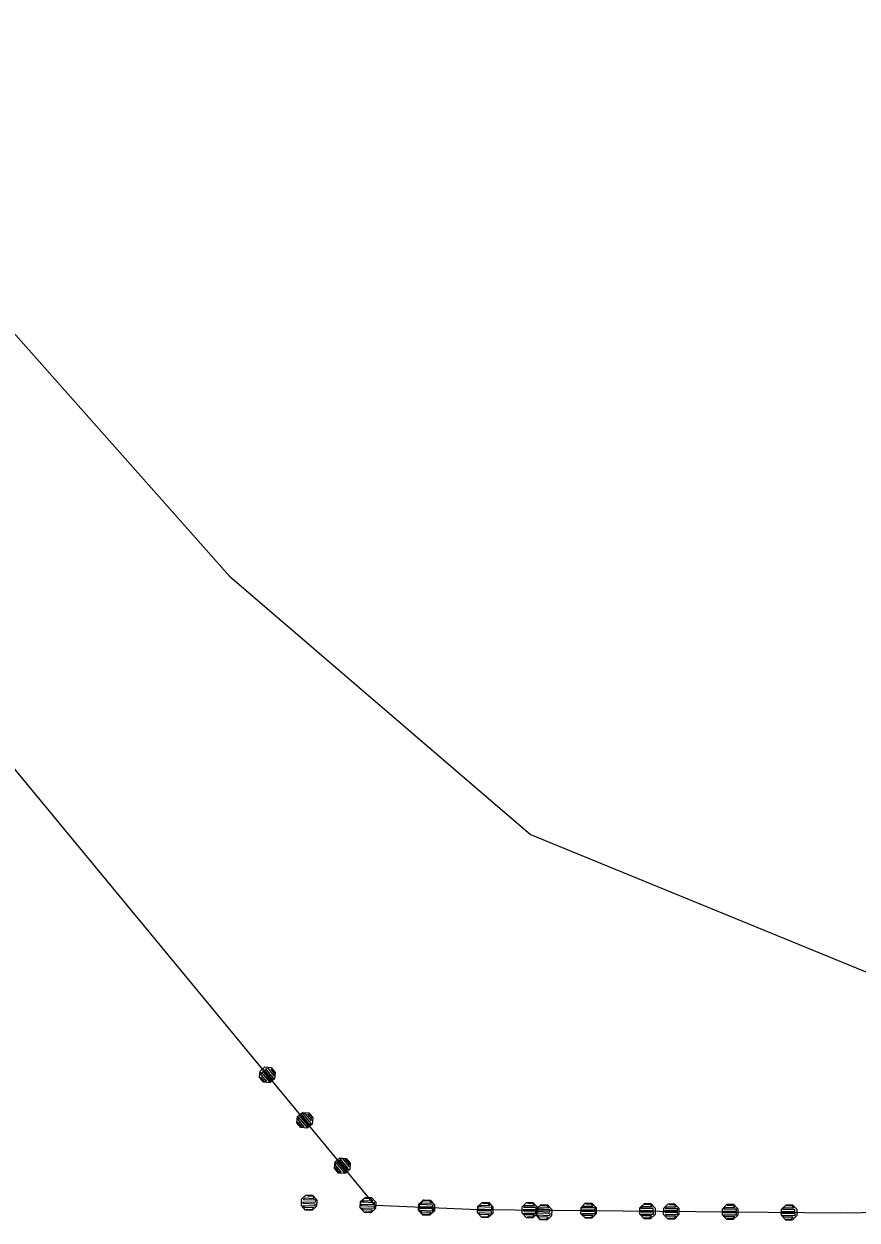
# Model space of a CAD drawing. Extents: x -266179 to -264727, y -1243225 to -1241702.
# Drawn here: x -265762.9 to -265727.5, y -1243102.1 to -1243051.2 of the extents above; entities that cross this region are included whole.
import ezdxf

# ---------------------------------------------------------------- set-up
doc = ezdxf.new("R2010")
doc.units = 0
for name, color, linetype in [('Vrstva 1', 7, 'Continuous'), ('Vrstva 19', 7, 'Continuous'), ('Vrstva 21', 7, 'Continuous')]:
    doc.layers.add(name, color=color, linetype=linetype)

msp = doc.modelspace()

# ---------------------------------------------------------------- linework, layer by layer
at = {"layer": 'Vrstva 1'}
for p, q in [((-265775.06, -1243051.15), (-265754.18, -1243074.68)), ((-265747.98, -1243101.5), (-265782.57, -1243059.59)), ((-265754.18, -1243074.68), (-265741.36, -1243085.69)), ((-265741.36, -1243085.69), (-265713.77, -1243096.99)), ((-265743.58, -1243101.68), (-265747.98, -1243101.5)), ((-265728.15, -1243101.82), (-265743.58, -1243101.68)), ((-265719.21, -1243101.72), (-265728.15, -1243101.82))]:
    msp.add_line(p, q, dxfattribs=at)
at = {"layer": 'Vrstva 19'}
for p, q in [((-265747.98, -1243101.5), (-265782.57, -1243059.59)), ((-265743.58, -1243101.68), (-265747.98, -1243101.5)), ((-265728.15, -1243101.82), (-265743.58, -1243101.68)), ((-265719.21, -1243101.72), (-265728.15, -1243101.82))]:
    msp.add_line(p, q, dxfattribs=at)
for points in [[(-265752.906, -1243096.035), (-265752.88, -1243095.768), (-265752.672, -1243095.596), (-265752.405, -1243095.622), (-265752.233, -1243095.83), (-265752.258, -1243096.097), (-265752.466, -1243096.269), (-265752.734, -1243096.244), (-265752.906, -1243096.035), (-265752.849, -1243096.041), (-265752.697, -1243096.226), (-265752.597, -1243096.221), (-265752.839, -1243095.928), (-265752.828, -1243095.816), (-265752.497, -1243096.217), (-265752.435, -1243096.166), (-265752.766, -1243095.765), (-265752.705, -1243095.714), (-265752.373, -1243096.115), (-265752.305, -1243096.071), (-265752.636, -1243095.67), (-265752.549, -1243095.65), (-265752.288, -1243095.967), (-265752.258, -1243095.877), (-265752.411, -1243095.692)], [(-265751.308, -1243097.971), (-265751.282, -1243097.703), (-265751.074, -1243097.532), (-265750.806, -1243097.557), (-265750.634, -1243097.765), (-265750.66, -1243098.033), (-265750.868, -1243098.205), (-265751.136, -1243098.179), (-265751.308, -1243097.971), (-265751.27, -1243097.953), (-265751.118, -1243098.138), (-265751.005, -1243098.149), (-265751.26, -1243097.841), (-265751.249, -1243097.728), (-265750.892, -1243098.16), (-265750.831, -1243098.109), (-265751.187, -1243097.677), (-265751.126, -1243097.626), (-265750.769, -1243098.058), (-265750.707, -1243098.007), (-265751.064, -1243097.575), (-265750.951, -1243097.586), (-265750.697, -1243097.894), (-265750.686, -1243097.782), (-265750.839, -1243097.597)], [(-265749.71, -1243099.906), (-265749.684, -1243099.639), (-265749.476, -1243099.467), (-265749.208, -1243099.493), (-265749.036, -1243099.701), (-265749.062, -1243099.968), (-265749.27, -1243100.14), (-265749.538, -1243100.115), (-265749.71, -1243099.906), (-265749.685, -1243099.873), (-265749.532, -1243100.058), (-265749.42, -1243100.069), (-265749.674, -1243099.761), (-265749.651, -1243099.663), (-265749.307, -1243100.08), (-265749.245, -1243100.029), (-265749.583, -1243099.62), (-265749.527, -1243099.562), (-265749.19, -1243099.97), (-265749.128, -1243099.919), (-265749.466, -1243099.511), (-265749.372, -1243099.498), (-265749.098, -1243099.83), (-265749.081, -1243099.725), (-265749.26, -1243099.509)], [(-265750.937, -1243101.7), (-265751.119, -1243101.503), (-265751.108, -1243101.233), (-265750.91, -1243101.051), (-265750.641, -1243101.062), (-265750.459, -1243101.259), (-265750.47, -1243101.529), (-265750.667, -1243101.711), (-265750.937, -1243101.7), (-265750.895, -1243101.662), (-265750.655, -1243101.671), (-265750.592, -1243101.594), (-265750.972, -1243101.579), (-265751.049, -1243101.495), (-265750.529, -1243101.516), (-265750.526, -1243101.437), (-265751.045, -1243101.415), (-265751.042, -1243101.336), (-265750.523, -1243101.357), (-265750.509, -1243101.277), (-265751.029, -1243101.256), (-265750.986, -1243101.178), (-265750.576, -1243101.194), (-265750.623, -1243101.112), (-265750.863, -1243101.103)], [(-265748.429, -1243101.802), (-265748.611, -1243101.604), (-265748.6, -1243101.335), (-265748.403, -1243101.152), (-265748.133, -1243101.163), (-265747.951, -1243101.361), (-265747.962, -1243101.631), (-265748.159, -1243101.813), (-265748.429, -1243101.802), (-265748.417, -1243101.762), (-265748.178, -1243101.772), (-265748.094, -1243101.695), (-265748.494, -1243101.679), (-265748.571, -1243101.596), (-265748.011, -1243101.619), (-265748.008, -1243101.539), (-265748.567, -1243101.516), (-265748.564, -1243101.436), (-265748.005, -1243101.459), (-265748.001, -1243101.379), (-265748.561, -1243101.356), (-265748.478, -1243101.28), (-265748.078, -1243101.296), (-265748.155, -1243101.213), (-265748.395, -1243101.203)], [(-265745.945, -1243101.904), (-265746.127, -1243101.707), (-265746.116, -1243101.437), (-265745.918, -1243101.255), (-265745.649, -1243101.266), (-265745.466, -1243101.463), (-265745.477, -1243101.733), (-265745.675, -1243101.915), (-265745.945, -1243101.904), (-265745.903, -1243101.866), (-265745.663, -1243101.876), (-265745.6, -1243101.798), (-265745.98, -1243101.783), (-265746.057, -1243101.7), (-265745.537, -1243101.721), (-265745.534, -1243101.641), (-265746.053, -1243101.62), (-265746.05, -1243101.54), (-265745.53, -1243101.561), (-265745.517, -1243101.481), (-265746.037, -1243101.46), (-265745.994, -1243101.382), (-265745.584, -1243101.399), (-265745.631, -1243101.317), (-265745.87, -1243101.307)], [(-265745.921, -1243101.904), (-265746.103, -1243101.706), (-265746.092, -1243101.436), (-265745.895, -1243101.254), (-265745.625, -1243101.265), (-265745.443, -1243101.463), (-265745.454, -1243101.733), (-265745.651, -1243101.915), (-265745.921, -1243101.904), (-265745.929, -1243101.863), (-265745.69, -1243101.873), (-265745.606, -1243101.796), (-265746.006, -1243101.78), (-265746.063, -1243101.698), (-265745.523, -1243101.72), (-265745.52, -1243101.64), (-265746.05, -1243101.618), (-265746.056, -1243101.538), (-265745.527, -1243101.56), (-265745.523, -1243101.48), (-265746.053, -1243101.458), (-265746, -1243101.38), (-265745.57, -1243101.398), (-265745.637, -1243101.315), (-265745.917, -1243101.303)], [(-265743.437, -1243102.006), (-265743.619, -1243101.809), (-265743.608, -1243101.539), (-265743.41, -1243101.357), (-265743.141, -1243101.368), (-265742.959, -1243101.565), (-265742.969, -1243101.835), (-265743.167, -1243102.017), (-265743.437, -1243102.006), (-265743.425, -1243101.967), (-265743.185, -1243101.976), (-265743.102, -1243101.9), (-265743.502, -1243101.883), (-265743.579, -1243101.8), (-265743.019, -1243101.823), (-265743.016, -1243101.743), (-265743.575, -1243101.72), (-265743.572, -1243101.64), (-265743.013, -1243101.663), (-265743.009, -1243101.583), (-265743.569, -1243101.56), (-265743.486, -1243101.484), (-265743.086, -1243101.5), (-265743.163, -1243101.417), (-265743.402, -1243101.407)], [(-265741.533, -1243102.02), (-265741.721, -1243101.828), (-265741.719, -1243101.558), (-265741.527, -1243101.37), (-265741.257, -1243101.372), (-265741.069, -1243101.564), (-265741.071, -1243101.834), (-265741.263, -1243102.022), (-265741.533, -1243102.02), (-265741.493, -1243101.98), (-265741.253, -1243101.982), (-265741.192, -1243101.903), (-265741.572, -1243101.9), (-265741.651, -1243101.819), (-265741.131, -1243101.823), (-265741.13, -1243101.743), (-265741.65, -1243101.739), (-265741.65, -1243101.659), (-265741.13, -1243101.663), (-265741.119, -1243101.583), (-265741.639, -1243101.579), (-265741.598, -1243101.499), (-265741.188, -1243101.503), (-265741.238, -1243101.422), (-265741.478, -1243101.42)], [(-265740.929, -1243102.108), (-265741.111, -1243101.91), (-265741.1, -1243101.641), (-265740.902, -1243101.459), (-265740.633, -1243101.47), (-265740.451, -1243101.667), (-265740.462, -1243101.937), (-265740.659, -1243102.119), (-265740.929, -1243102.108), (-265740.937, -1243102.068), (-265740.697, -1243102.077), (-265740.614, -1243102.001), (-265741.014, -1243101.984), (-265741.071, -1243101.902), (-265740.531, -1243101.924), (-265740.528, -1243101.844), (-265741.057, -1243101.823), (-265741.064, -1243101.742), (-265740.535, -1243101.764), (-265740.531, -1243101.684), (-265741.061, -1243101.662), (-265741.008, -1243101.584), (-265740.578, -1243101.602), (-265740.645, -1243101.519), (-265740.925, -1243101.508)], [(-265739.023, -1243102.041), (-265739.211, -1243101.85), (-265739.209, -1243101.58), (-265739.017, -1243101.391), (-265738.747, -1243101.394), (-265738.559, -1243101.585), (-265738.561, -1243101.855), (-265738.753, -1243102.044), (-265739.023, -1243102.041), (-265739.013, -1243102.002), (-265738.773, -1243102.004), (-265738.692, -1243101.924), (-265739.092, -1243101.921), (-265739.171, -1243101.84), (-265738.611, -1243101.845), (-265738.611, -1243101.765), (-265739.171, -1243101.76), (-265739.17, -1243101.68), (-265738.61, -1243101.685), (-265738.609, -1243101.605), (-265739.169, -1243101.6), (-265739.088, -1243101.521), (-265738.688, -1243101.524), (-265738.768, -1243101.444), (-265739.008, -1243101.442)], [(-265736.513, -1243102.063), (-265736.701, -1243101.871), (-265736.699, -1243101.601), (-265736.507, -1243101.413), (-265736.237, -1243101.415), (-265736.049, -1243101.607), (-265736.051, -1243101.877), (-265736.243, -1243102.065), (-265736.513, -1243102.063), (-265736.523, -1243102.023), (-265736.283, -1243102.025), (-265736.202, -1243101.946), (-265736.602, -1243101.942), (-265736.661, -1243101.862), (-265736.121, -1243101.866), (-265736.121, -1243101.786), (-265736.651, -1243101.782), (-265736.66, -1243101.702), (-265736.13, -1243101.706), (-265736.129, -1243101.626), (-265736.659, -1243101.622), (-265736.609, -1243101.542), (-265736.179, -1243101.546), (-265736.248, -1243101.465), (-265736.528, -1243101.463)], [(-265735.502, -1243102.075), (-265735.691, -1243101.883), (-265735.688, -1243101.613), (-265735.497, -1243101.425), (-265735.227, -1243101.427), (-265735.039, -1243101.619), (-265735.041, -1243101.889), (-265735.232, -1243102.077), (-265735.502, -1243102.075), (-265735.462, -1243102.035), (-265735.222, -1243102.037), (-265735.161, -1243101.958), (-265735.541, -1243101.954), (-265735.621, -1243101.874), (-265735.101, -1243101.878), (-265735.1, -1243101.798), (-265735.62, -1243101.794), (-265735.619, -1243101.714), (-265735.099, -1243101.718), (-265735.089, -1243101.638), (-265735.609, -1243101.634), (-265735.568, -1243101.554), (-265735.158, -1243101.558), (-265735.207, -1243101.477), (-265735.447, -1243101.475)], [(-265732.993, -1243102.096), (-265733.181, -1243101.905), (-265733.179, -1243101.635), (-265732.987, -1243101.446), (-265732.717, -1243101.448), (-265732.529, -1243101.64), (-265732.531, -1243101.91), (-265732.723, -1243102.098), (-265732.993, -1243102.096), (-265732.982, -1243102.056), (-265732.742, -1243102.058), (-265732.662, -1243101.979), (-265733.062, -1243101.976), (-265733.141, -1243101.895), (-265732.581, -1243101.9), (-265732.58, -1243101.82), (-265733.14, -1243101.815), (-265733.139, -1243101.735), (-265732.579, -1243101.74), (-265732.579, -1243101.66), (-265733.139, -1243101.655), (-265733.058, -1243101.576), (-265732.658, -1243101.579), (-265732.737, -1243101.498), (-265732.977, -1243101.496)], [(-265730.483, -1243102.118), (-265730.671, -1243101.926), (-265730.669, -1243101.656), (-265730.477, -1243101.468), (-265730.207, -1243101.47), (-265730.019, -1243101.662), (-265730.021, -1243101.932), (-265730.213, -1243102.12), (-265730.483, -1243102.118), (-265730.492, -1243102.078), (-265730.252, -1243102.08), (-265730.172, -1243102), (-265730.572, -1243101.997), (-265730.631, -1243101.916), (-265730.091, -1243101.921), (-265730.09, -1243101.841), (-265730.62, -1243101.837), (-265730.63, -1243101.756), (-265730.1, -1243101.761), (-265730.099, -1243101.681), (-265730.629, -1243101.676), (-265730.578, -1243101.597), (-265730.148, -1243101.601), (-265730.217, -1243101.52), (-265730.497, -1243101.518)]]:
    msp.add_lwpolyline(points, dxfattribs=at)
at = {"layer": 'Vrstva 21'}
for p, q in [((-265747.98, -1243101.5), (-265782.57, -1243059.59)), ((-265743.58, -1243101.68), (-265747.98, -1243101.5)), ((-265728.15, -1243101.82), (-265743.58, -1243101.68)), ((-265719.21, -1243101.72), (-265728.15, -1243101.82))]:
    msp.add_line(p, q, dxfattribs=at)

doc.saveas('drawing.dxf')
